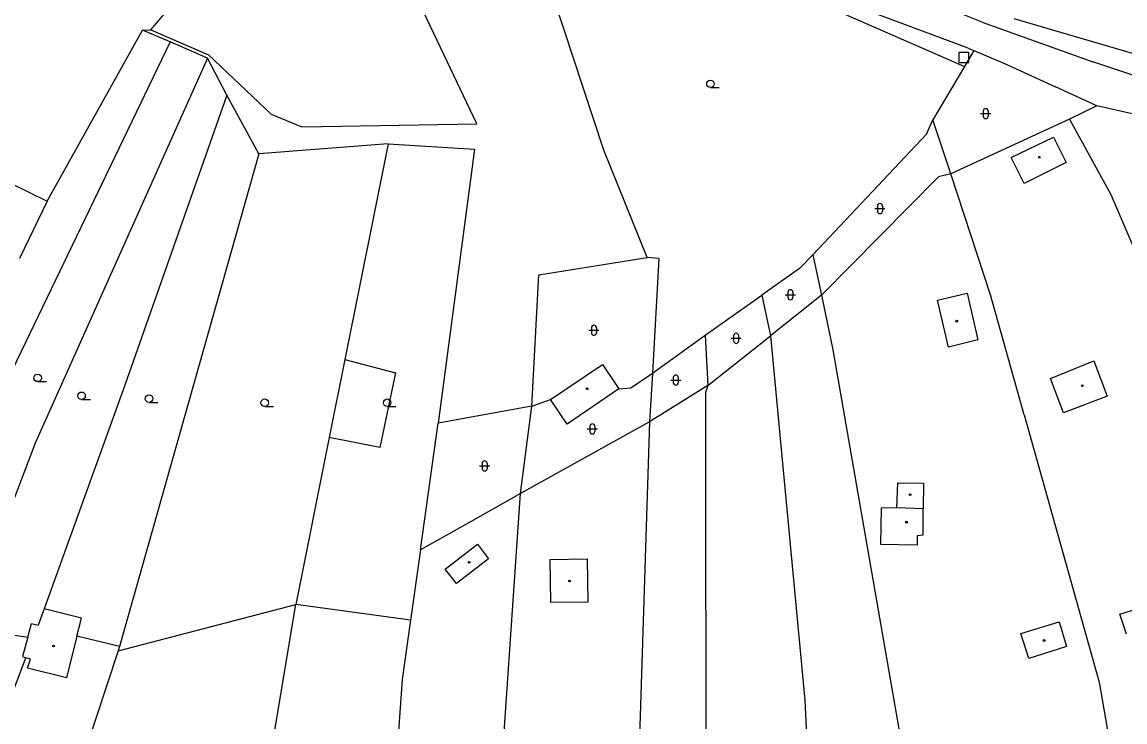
# Model space of a CAD drawing. Extents: x -600309 to -598967, y -1161267 to -1160292.
# Drawn here: x -599837.4 to -599727.7, y -1160821.7 to -1160752.1 of the extents above; entities that cross this region are included whole.
import ezdxf

# ---------------------------------------------------------------- set-up
doc = ezdxf.new("R2010")
doc.units = 0
for name, color, linetype in [('Level 10', 7, 'Continuous'), ('Level 11', 7, 'Continuous'), ('Level 26', 7, 'Continuous'), ('Level 36', 7, 'Continuous'), ('Level 39', 7, 'Continuous'), ('Level 51', 7, 'Continuous'), ('Level 52', 7, 'Continuous'), ('Level 54', 7, 'Continuous'), ('Level 7', 7, 'Continuous')]:
    doc.layers.add(name, color=color, linetype=linetype)

msp = doc.modelspace()

# ---------------------------------------------------------------- linework, layer by layer
at = {"layer": 'Level 10'}
for points in [[(-599743.33, -1160754.69), (-599762.65, -1160747.45), (-599778.26, -1160740.93), (-599787.34, -1160736.3), (-599790.38, -1160733.3)], [(-599741.93, -1160752.11), (-599760.83, -1160744.53), (-599767.78, -1160741.62), (-599777.06, -1160737.74)]]:
    msp.add_lwpolyline(points, dxfattribs=at)
at = {"layer": 'Level 11'}
msp.add_lwpolyline([(-599805.29, -1160785.65), (-599800.26, -1160786.99), (-599801.82, -1160794.39), (-599806.84, -1160793.42)], dxfattribs=at)
at = {"layer": 'Level 26'}
msp.add_lwpolyline([(-599744.25, -1160756.11), (-599743.25, -1160756.11), (-599743.25, -1160755.11), (-599744.25, -1160755.11)], close=True, dxfattribs=at)
at = {"layer": 'Level 36'}
for p, q in [((-599768.94, -1160758.615), (-599768.065, -1160758.615)), ((-599741.826, -1160760.946), (-599741.826, -1160761.446)), ((-599741.326, -1160760.946), (-599741.326, -1160761.446)), ((-599742.076, -1160761.196), (-599741.076, -1160761.196)), ((-599752.586, -1160770.646), (-599751.586, -1160770.646)), ((-599752.336, -1160770.396), (-599752.336, -1160770.896)), ((-599751.836, -1160770.396), (-599751.836, -1160770.896)), ((-599761.496, -1160779.2159), (-599760.496, -1160779.2159)), ((-599761.246, -1160778.9659), (-599761.246, -1160779.4659)), ((-599760.746, -1160778.9659), (-599760.746, -1160779.4659)), ((-599781.036, -1160782.746), (-599780.036, -1160782.746)), ((-599780.786, -1160782.496), (-599780.786, -1160782.996)), ((-599780.286, -1160782.496), (-599780.286, -1160782.996)), ((-599766.886, -1160783.546), (-599765.886, -1160783.546)), ((-599766.636, -1160783.296), (-599766.636, -1160783.796)), ((-599766.136, -1160783.296), (-599766.136, -1160783.796)), ((-599835.85, -1160787.855), (-599834.975, -1160787.855)), ((-599772.886, -1160787.696), (-599771.886, -1160787.696)), ((-599772.636, -1160787.446), (-599772.636, -1160787.946)), ((-599772.136, -1160787.446), (-599772.136, -1160787.946)), ((-599831.48, -1160789.635), (-599830.605, -1160789.635)), ((-599824.77, -1160789.915), (-599823.895, -1160789.915)), ((-599813.27, -1160790.325), (-599812.395, -1160790.325)), ((-599801.09, -1160790.325), (-599800.215, -1160790.325)), ((-599781.186, -1160792.556), (-599780.186, -1160792.556)), ((-599780.936, -1160792.306), (-599780.936, -1160792.806)), ((-599780.436, -1160792.306), (-599780.436, -1160792.806)), ((-599791.646, -1160795.976), (-599791.646, -1160796.476)), ((-599791.146, -1160795.976), (-599791.146, -1160796.476)), ((-599791.896, -1160796.226), (-599790.896, -1160796.226))]:
    msp.add_line(p, q, dxfattribs=at)
for centre in [(-599768.9401, -1160758.2399), (-599835.8501, -1160787.4799), (-599831.4801, -1160789.2599), (-599824.7701, -1160789.5399), (-599813.2701, -1160789.9499), (-599801.0901, -1160789.9499)]:
    msp.add_circle(centre, 0.375, dxfattribs=at)
for centre, start, end in [((-599741.5757, -1160760.9463), 0, 180), ((-599741.5757, -1160761.4463), 180, 0), ((-599752.0857, -1160770.3963), 0, 180), ((-599752.0857, -1160770.8963), 180, 0), ((-599760.9957, -1160778.9662), 0, 180), ((-599760.9957, -1160779.4662), 180, 0), ((-599780.5357, -1160782.4963), 0, 180), ((-599780.5357, -1160782.9963), 180, 0), ((-599766.3857, -1160783.2963), 0, 180), ((-599766.3857, -1160783.7963), 180, 0), ((-599772.3857, -1160787.4463), 0, 180), ((-599772.3857, -1160787.9463), 180, 0), ((-599780.6857, -1160792.3063), 0, 180), ((-599780.6857, -1160792.8063), 180, 0), ((-599791.3957, -1160795.9763), 0, 180), ((-599791.3957, -1160796.4763), 180, 0)]:
    msp.add_arc(centre, 0.25, start, end, dxfattribs=at)
at = {"layer": 'Level 39'}
for centre, radius in [((-599736.24, -1160765.54), 0.09), ((-599736.24, -1160765.54), 0.0398), ((-599744.45, -1160781.84), 0.09), ((-599744.45, -1160781.84), 0.0398), ((-599731.96, -1160788.26), 0.09), ((-599731.96, -1160788.26), 0.0398), ((-599781.21, -1160788.56), 0.09), ((-599781.21, -1160788.56), 0.0398), ((-599749.09, -1160799.09), 0.09), ((-599749.09, -1160799.09), 0.0398), ((-599749.44, -1160801.83), 0.09), ((-599749.44, -1160801.83), 0.0398), ((-599792.94, -1160805.82), 0.09), ((-599792.94, -1160805.82), 0.0398), ((-599782.95, -1160807.68), 0.09), ((-599782.95, -1160807.68), 0.0398), ((-599735.77, -1160813.6), 0.09), ((-599735.77, -1160813.6), 0.0398), ((-599834.26, -1160814.14), 0.09), ((-599834.26, -1160814.14), 0.0398)]:
    msp.add_circle(centre, radius, dxfattribs=at)
at = {"layer": 'Level 51'}
for points in [[(-599824.58, -1160752.88), (-599807.63, -1160732.93)], [(-599779.53, -1160764.82), (-599788.58, -1160737.36)], [(-599792.1599, -1160762.2199), (-599799.7199, -1160746.32)], [(-599741.93, -1160752.11), (-599730.92, -1160756.04)], [(-599738.79, -1160751.73), (-599728.14, -1160754.87)], [(-599834.89, -1160769.9099), (-599825.43, -1160752.89)], [(-599825.43, -1160752.89), (-599824.58, -1160752.88)], [(-599822.68, -1160754.06), (-599825.43, -1160752.89)], [(-599824.58, -1160752.88), (-599818.85, -1160755.36)], [(-599822.68, -1160754.06), (-599841.34, -1160792.79)], [(-599818.9699, -1160755.69), (-599822.68, -1160754.06)], [(-599818.85, -1160755.36), (-599812.62, -1160761.26)], [(-599743.33, -1160754.69), (-599742.76, -1160754.93), (-599739.76, -1160756.17)], [(-599728.14, -1160754.87), (-599718.17, -1160757.8)], [(-599818.9699, -1160755.69), (-599836.09, -1160793.9699)], [(-599817.04, -1160759.35), (-599818.9699, -1160755.69)], [(-599739.76, -1160756.17), (-599734.63, -1160758.55)], [(-599717.4, -1160760.57), (-599730.92, -1160756.04)], [(-599730.53, -1160760.44), (-599734.63, -1160758.55)], [(-599817.04, -1160759.35), (-599827.17, -1160788.21)], [(-599813.84, -1160765.21), (-599817.04, -1160759.35)], [(-599730.53, -1160760.44), (-599733.24, -1160761.76)], [(-599722.9099, -1160762.15), (-599730.53, -1160760.44)], [(-599812.62, -1160761.26), (-599809.56, -1160762.51)], [(-599745.05, -1160767.2), (-599746.82, -1160761.81)], [(-599733.24, -1160761.76), (-599745.05, -1160767.2)], [(-599733.24, -1160761.76), (-599729.14, -1160769.24)], [(-599809.56, -1160762.51), (-599792.1599, -1160762.2199)], [(-599801, -1160764.2), (-599813.84, -1160765.21)], [(-599801, -1160764.2), (-599805.29, -1160785.65), (-599806.84, -1160793.42), (-599810.1599, -1160810.02)], [(-599801, -1160764.2), (-599792.4099, -1160764.74)], [(-599813.84, -1160765.21), (-599827.7, -1160814.18)], [(-599792.4099, -1160764.74), (-599796.01, -1160791.99)], [(-599775.25, -1160775.52), (-599779.53, -1160764.82)], [(-599746.26, -1160767.5), (-599757.89, -1160779.26)], [(-599745.05, -1160767.2), (-599746.26, -1160767.5)], [(-599741.11, -1160779.23), (-599745.05, -1160767.2)], [(-599729.14, -1160769.24), (-599723.06, -1160783.39)], [(-599786.02, -1160777.23), (-599775.25, -1160775.52)], [(-599774.07, -1160775.6), (-599775.25, -1160775.52)], [(-599774.07, -1160775.6), (-599774.7199, -1160787)], [(-599758.75, -1160775.23), (-599757.89, -1160779.26)], [(-599786.71, -1160790.28), (-599786.02, -1160777.23)], [(-599763.83, -1160779.24), (-599762.9699, -1160783.29)], [(-599757.89, -1160779.26), (-599762.9699, -1160783.29)], [(-599757.89, -1160779.26), (-599756.78, -1160784.68)], [(-599737.76, -1160791.1599), (-599741.11, -1160779.23)], [(-599769.46, -1160783.2199), (-599769.19, -1160788.24)], [(-599769.19, -1160788.24), (-599762.9699, -1160783.29)], [(-599762.9699, -1160783.29), (-599759.54, -1160819.53)], [(-599756.78, -1160784.68), (-599750.21, -1160822.37)], [(-599774.7199, -1160787), (-599774.99, -1160791.85)], [(-599827.17, -1160788.21), (-599835.19, -1160810.43)], [(-599769.19, -1160788.24), (-599774.99, -1160791.85)], [(-599769.19, -1160788.24), (-599769.43, -1160788.9699)], [(-599769.43, -1160788.9699), (-599769.39, -1160832.11)], [(-599786.71, -1160790.28), (-599796.01, -1160791.99)], [(-599787.84, -1160798.99), (-599786.71, -1160790.28)], [(-599737.76, -1160791.1599), (-599730.3, -1160817.74)], [(-599797.77, -1160804.57), (-599796.01, -1160791.99)], [(-599774.99, -1160791.85), (-599787.84, -1160798.99)], [(-599774.99, -1160791.85), (-599777.42, -1160868.1)], [(-599836.09, -1160793.9699), (-599843.07, -1160812.31)], [(-599787.84, -1160798.99), (-599792.79, -1160801.79)], [(-599792.42, -1160865.81), (-599787.84, -1160798.99)], [(-599792.79, -1160801.79), (-599797.77, -1160804.57)], [(-599797.77, -1160804.57), (-599798.76, -1160811.58)], [(-599827.83, -1160814.61), (-599810.1599, -1160810.02)], [(-599816.36, -1160847.18), (-599810.1599, -1160810.02)], [(-599798.76, -1160811.58), (-599810.1599, -1160810.02)], [(-599843.07, -1160812.31), (-599836.82, -1160813.26)], [(-599798.76, -1160811.58), (-599799.59, -1160817.46)], [(-599827.7, -1160814.18), (-599831.94, -1160813.1599)], [(-599827.83, -1160814.61), (-599839.9, -1160851.1), (-599841.48, -1160855.88), (-599850.14, -1160882.08)], [(-599827.7, -1160814.18), (-599827.83, -1160814.61)], [(-599848.7199, -1160846.14), (-599837.01, -1160815.33)], [(-599799.59, -1160817.46), (-599802.9699, -1160865.19)], [(-599730.3, -1160817.74), (-599722.4099, -1160863.39)], [(-599759.54, -1160819.53), (-599758.28, -1160846.61)]]:
    msp.add_lwpolyline(points, dxfattribs=at)
at = {"layer": 'Level 52'}
for points in [[(-599739.05, -1160765.58), (-599734.83, -1160763.55)], [(-599734.83, -1160763.55), (-599733.57, -1160766.07)], [(-599842.7, -1160766.11), (-599834.89, -1160769.9099)], [(-599737.73, -1160768.15), (-599739.05, -1160765.58)], [(-599733.57, -1160766.07), (-599737.73, -1160768.15)], [(-599834.89, -1160769.9099), (-599837.6599, -1160775.6)], [(-599746.38, -1160779.76), (-599743.4099, -1160779.07)], [(-599743.4099, -1160779.07), (-599742.35, -1160783.7)], [(-599745.28, -1160784.4099), (-599746.38, -1160779.76)], [(-599742.35, -1160783.7), (-599745.28, -1160784.4099)], [(-599784.85, -1160789.64), (-599779.68, -1160786.14)], [(-599779.68, -1160786.14), (-599778.04, -1160788.57)], [(-599735.12, -1160787.55), (-599730.81, -1160785.8)], [(-599730.81, -1160785.8), (-599729.48, -1160789.29)], [(-599733.82, -1160790.95), (-599735.12, -1160787.55)], [(-599778.04, -1160788.57), (-599783.2, -1160792.07)], [(-599729.48, -1160789.29), (-599733.82, -1160790.95)], [(-599783.2, -1160792.07), (-599784.85, -1160789.64)], [(-599750.4, -1160800.4), (-599750.31, -1160797.9)], [(-599750.31, -1160797.9), (-599747.76, -1160797.94)], [(-599747.76, -1160797.94), (-599747.78, -1160800.49)], [(-599751.96, -1160800.45), (-599752.04, -1160804)], [(-599750.4, -1160800.4), (-599751.96, -1160800.45)], [(-599747.78, -1160800.49), (-599750.4, -1160800.4)], [(-599747.8, -1160803.08), (-599747.78, -1160800.49)], [(-599748.36, -1160803.1599), (-599747.8, -1160803.08)], [(-599748.34, -1160804.08), (-599748.36, -1160803.1599)], [(-599795.31, -1160806.51), (-599792.1, -1160804.03)], [(-599792.1, -1160804.03), (-599791, -1160805.46)], [(-599752.04, -1160804), (-599748.34, -1160804.08)], [(-599791, -1160805.46), (-599794.21, -1160807.9099)], [(-599784.89, -1160805.53), (-599781.2, -1160805.48)], [(-599784.82, -1160809.83), (-599784.89, -1160805.53)], [(-599781.2, -1160805.48), (-599781.13, -1160809.77)], [(-599794.21, -1160807.9099), (-599795.31, -1160806.51)], [(-599781.13, -1160809.77), (-599784.82, -1160809.83)], [(-599728.2199, -1160810.99), (-599724.5, -1160809.82)], [(-599835.19, -1160810.43), (-599835.78, -1160812.07)], [(-599831.5, -1160811.38), (-599835.19, -1160810.43)], [(-599831.94, -1160813.1599), (-599831.5, -1160811.38)], [(-599727.57, -1160812.98), (-599728.2199, -1160810.99)], [(-599836.82, -1160813.26), (-599836.45, -1160811.92)], [(-599836.45, -1160811.92), (-599835.78, -1160812.07)], [(-599738.07, -1160812.9099), (-599734.28, -1160811.73)], [(-599734.28, -1160811.73), (-599733.53, -1160814.2)], [(-599836.82, -1160813.26), (-599837.34, -1160815.17)], [(-599831.94, -1160813.1599), (-599832.9699, -1160817.32)], [(-599737.27, -1160815.37), (-599738.07, -1160812.9099)], [(-599733.53, -1160814.2), (-599737.27, -1160815.37)], [(-599837.34, -1160815.17), (-599837.01, -1160815.33)], [(-599836.54, -1160815.46), (-599837.01, -1160815.33)], [(-599836.85, -1160816.33), (-599836.54, -1160815.46)], [(-599832.9699, -1160817.32), (-599836.85, -1160816.33)]]:
    msp.add_lwpolyline(points, dxfattribs=at)
at = {"layer": 'Level 54'}
for points in [[(-599742.76, -1160754.93), (-599743.69, -1160756.51), (-599746.82, -1160761.81)], [(-599747.46, -1160763.24), (-599746.82, -1160761.81)], [(-599758.75, -1160775.23), (-599747.46, -1160763.24)], [(-599758.75, -1160775.23), (-599760.08, -1160776.59)], [(-599760.08, -1160776.59), (-599763.83, -1160779.24)], [(-599769.46, -1160783.2199), (-599763.83, -1160779.24)], [(-599774.7199, -1160787), (-599769.46, -1160783.2199)], [(-599776.86, -1160788.48), (-599774.7199, -1160787)], [(-599778.04, -1160788.57), (-599776.86, -1160788.48)], [(-599786.71, -1160790.28), (-599784.85, -1160789.64)]]:
    msp.add_lwpolyline(points, dxfattribs=at)
at = {"layer": 'Level 7'}
msp.add_lwpolyline([(-599790.93, -1160736.38), (-599788.58, -1160737.36), (-599764.29, -1160747.48), (-599743.69, -1160756.51)], dxfattribs=at)

doc.saveas('drawing.dxf')
